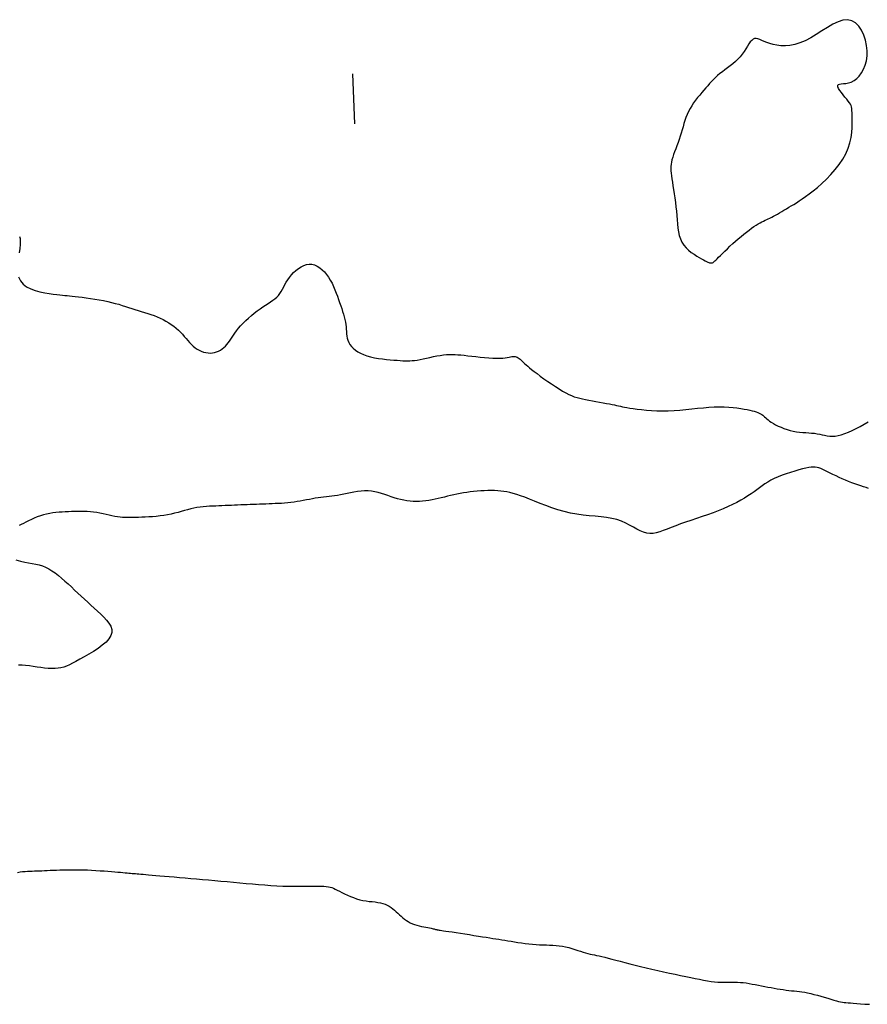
# Model space of a CAD drawing. Header units: millimetres. Extents: x 32690613 to 32693367, y 5343692 to 5344708.
# Tile 609 of 656: x 32692658 to 32692675, y 5344526 to 5344546. Entities that reach past the tile are written whole.
import ezdxf

# ---------------------------------------------------------------- set-up
doc = ezdxf.new("R2010")
doc.units = ezdxf.units.MM
doc.header["$LTSCALE"] = 20
doc.layers.add('02-DGM_HL_491.00', color=62, linetype='Continuous')
doc.layers.add('02-DGM_HL_491.50', color=72, linetype='Continuous')

msp = doc.modelspace()

# ---------------------------------------------------------------- linework, layer by layer
at = {"layer": '02-DGM_HL_491.00', "elevation": 491, "flags": 128}
msp.add_lwpolyline([(32692671.993, 5344544.397), (32692671.953, 5344544.349), (32692671.911, 5344544.3), (32692671.87, 5344544.249), (32692671.829, 5344544.197), (32692671.79, 5344544.143), (32692671.752, 5344544.088), (32692671.718, 5344544.031), (32692671.687, 5344543.973), (32692671.66, 5344543.914), (32692671.636, 5344543.854), (32692671.616, 5344543.793), (32692671.597, 5344543.731), (32692671.579, 5344543.669), (32692671.561, 5344543.607), (32692671.543, 5344543.543), (32692671.523, 5344543.48), (32692671.502, 5344543.417), (32692671.479, 5344543.354), (32692671.456, 5344543.292), (32692671.433, 5344543.231), (32692671.411, 5344543.173), (32692671.391, 5344543.116), (32692671.373, 5344543.063), (32692671.358, 5344543.013), (32692671.347, 5344542.966), (32692671.339, 5344542.922), (32692671.336, 5344542.879), (32692671.335, 5344542.836), (32692671.337, 5344542.791), (32692671.341, 5344542.742), (32692671.348, 5344542.69), (32692671.357, 5344542.631), (32692671.367, 5344542.565), (32692671.378, 5344542.493), (32692671.39, 5344542.416), (32692671.403, 5344542.335), (32692671.415, 5344542.25), (32692671.427, 5344542.163), (32692671.437, 5344542.076), (32692671.446, 5344541.988), (32692671.453, 5344541.901), (32692671.459, 5344541.816), (32692671.466, 5344541.732), (32692671.475, 5344541.652), (32692671.487, 5344541.575), (32692671.504, 5344541.502), (32692671.527, 5344541.433), (32692671.557, 5344541.369), (32692671.595, 5344541.31), (32692671.641, 5344541.257), (32692671.691, 5344541.209), (32692671.744, 5344541.166), (32692671.798, 5344541.128), (32692671.851, 5344541.094), (32692671.901, 5344541.064), (32692671.947, 5344541.038), (32692671.986, 5344541.017), (32692672.02, 5344540.999), (32692672.048, 5344540.984), (32692672.072, 5344540.972), (32692672.092, 5344540.964), (32692672.109, 5344540.958), (32692672.124, 5344540.955), (32692672.138, 5344540.955), (32692672.151, 5344540.956), (32692672.164, 5344540.961), (32692672.177, 5344540.968), (32692672.193, 5344540.979), (32692672.211, 5344540.995), (32692672.233, 5344541.014), (32692672.258, 5344541.039), (32692672.289, 5344541.07), (32692672.326, 5344541.106), (32692672.368, 5344541.147), (32692672.414, 5344541.192), (32692672.463, 5344541.24), (32692672.515, 5344541.289), (32692672.569, 5344541.34), (32692672.625, 5344541.39), (32692672.68, 5344541.439), (32692672.735, 5344541.486), (32692672.79, 5344541.531), (32692672.843, 5344541.572), (32692672.894, 5344541.611), (32692672.944, 5344541.647), (32692672.991, 5344541.679), (32692673.035, 5344541.708), (32692673.077, 5344541.733), (32692673.115, 5344541.755), (32692673.151, 5344541.773), (32692673.184, 5344541.79), (32692673.216, 5344541.805), (32692673.248, 5344541.819), (32692673.279, 5344541.833), (32692673.312, 5344541.848), (32692673.346, 5344541.865), (32692673.382, 5344541.885), (32692673.42, 5344541.906), (32692673.46, 5344541.929), (32692673.502, 5344541.954), (32692673.546, 5344541.981), (32692673.591, 5344542.008), (32692673.638, 5344542.036), (32692673.685, 5344542.064), (32692673.734, 5344542.093), (32692673.785, 5344542.123), (32692673.838, 5344542.155), (32692673.895, 5344542.191), (32692673.956, 5344542.231), (32692674.022, 5344542.278), (32692674.094, 5344542.331), (32692674.172, 5344542.392), (32692674.256, 5344542.462), (32692674.346, 5344542.541), (32692674.437, 5344542.627), (32692674.527, 5344542.719), (32692674.614, 5344542.816), (32692674.694, 5344542.918), (32692674.766, 5344543.023), (32692674.826, 5344543.131), (32692674.872, 5344543.24), (32692674.906, 5344543.348), (32692674.929, 5344543.455), (32692674.943, 5344543.557), (32692674.95, 5344543.654), (32692674.953, 5344543.744), (32692674.952, 5344543.823), (32692674.95, 5344543.892), (32692674.948, 5344543.948), (32692674.946, 5344543.994), (32692674.942, 5344544.032), (32692674.937, 5344544.064), (32692674.928, 5344544.092), (32692674.915, 5344544.119), (32692674.897, 5344544.148), (32692674.872, 5344544.181), (32692674.842, 5344544.219), (32692674.807, 5344544.262), (32692674.771, 5344544.306), (32692674.736, 5344544.351), (32692674.705, 5344544.394), (32692674.681, 5344544.433), (32692674.665, 5344544.467), (32692674.663, 5344544.492), (32692674.674, 5344544.509), (32692674.697, 5344544.519), (32692674.732, 5344544.524), (32692674.775, 5344544.528), (32692674.824, 5344544.534), (32692674.877, 5344544.544), (32692674.933, 5344544.561), (32692674.988, 5344544.589), (32692675.042, 5344544.628), (32692675.093, 5344544.68), (32692675.138, 5344544.742), (32692675.178, 5344544.815), (32692675.21, 5344544.896), (32692675.233, 5344544.985), (32692675.247, 5344545.081), (32692675.249, 5344545.182), (32692675.239, 5344545.288), (32692675.216, 5344545.394), (32692675.182, 5344545.497), (32692675.137, 5344545.591), (32692675.081, 5344545.673), (32692675.016, 5344545.739), (32692674.941, 5344545.783), (32692674.858, 5344545.803), (32692674.766, 5344545.794), (32692674.668, 5344545.762), (32692674.564, 5344545.712), (32692674.456, 5344545.649), (32692674.346, 5344545.579), (32692674.235, 5344545.508), (32692674.124, 5344545.44), (32692674.015, 5344545.382), (32692673.909, 5344545.339), (32692673.808, 5344545.309), (32692673.71, 5344545.29), (32692673.618, 5344545.283), (32692673.531, 5344545.284), (32692673.45, 5344545.293), (32692673.376, 5344545.307), (32692673.308, 5344545.325), (32692673.249, 5344545.346), (32692673.196, 5344545.368), (32692673.149, 5344545.388), (32692673.108, 5344545.406), (32692673.071, 5344545.419), (32692673.037, 5344545.426), (32692673.006, 5344545.425), (32692672.976, 5344545.413), (32692672.948, 5344545.391), (32692672.919, 5344545.359), (32692672.89, 5344545.319), (32692672.861, 5344545.273), (32692672.829, 5344545.222), (32692672.795, 5344545.17), (32692672.758, 5344545.116), (32692672.717, 5344545.065), (32692672.672, 5344545.016), (32692672.623, 5344544.97), (32692672.572, 5344544.926), (32692672.519, 5344544.884), (32692672.466, 5344544.844), (32692672.414, 5344544.805), (32692672.363, 5344544.766), (32692672.314, 5344544.728), (32692672.268, 5344544.69), (32692672.226, 5344544.651), (32692672.185, 5344544.611), (32692672.146, 5344544.571), (32692672.108, 5344544.529), (32692672.07, 5344544.487), (32692672.032, 5344544.443)], close=True, dxfattribs=at)
msp.add_lwpolyline([(32692664.992, 5344544.726), (32692665.031, 5344543.727)], dxfattribs=at)
at = {"layer": '02-DGM_HL_491.50', "elevation": 491.5, "flags": 128}
for points in [[(32692658.355, 5344541.484), (32692658.364, 5344541.441), (32692658.369, 5344541.387), (32692658.366, 5344541.322), (32692658.357, 5344541.244), (32692658.343, 5344541.156)], [(32692658.335, 5344540.679), (32692658.37, 5344540.601), (32692658.424, 5344540.535), (32692658.495, 5344540.482), (32692658.577, 5344540.439), (32692658.667, 5344540.405), (32692658.761, 5344540.38), (32692658.855, 5344540.36), (32692658.945, 5344540.346), (32692659.026, 5344540.335), (32692659.095, 5344540.327), (32692659.155, 5344540.32), (32692659.208, 5344540.314), (32692659.256, 5344540.309), (32692659.303, 5344540.304), (32692659.351, 5344540.299), (32692659.403, 5344540.294), (32692659.461, 5344540.288), (32692659.528, 5344540.28), (32692659.603, 5344540.271), (32692659.684, 5344540.26), (32692659.769, 5344540.248), (32692659.855, 5344540.235), (32692659.943, 5344540.221), (32692660.028, 5344540.205), (32692660.111, 5344540.188), (32692660.188, 5344540.17), (32692660.262, 5344540.151), (32692660.332, 5344540.132), (32692660.398, 5344540.111), (32692660.463, 5344540.091), (32692660.527, 5344540.07), (32692660.59, 5344540.049), (32692660.653, 5344540.029), (32692660.716, 5344540.009), (32692660.781, 5344539.99), (32692660.845, 5344539.97), (32692660.909, 5344539.95), (32692660.973, 5344539.929), (32692661.036, 5344539.906), (32692661.098, 5344539.882), (32692661.158, 5344539.856), (32692661.216, 5344539.828), (32692661.272, 5344539.798), (32692661.326, 5344539.765), (32692661.378, 5344539.731), (32692661.428, 5344539.695), (32692661.475, 5344539.657), (32692661.519, 5344539.618), (32692661.561, 5344539.577), (32692661.601, 5344539.535), (32692661.638, 5344539.493), (32692661.674, 5344539.451), (32692661.709, 5344539.41), (32692661.744, 5344539.37), (32692661.779, 5344539.333), (32692661.815, 5344539.298), (32692661.853, 5344539.266), (32692661.893, 5344539.238), (32692661.934, 5344539.215), (32692661.977, 5344539.195), (32692662.021, 5344539.18), (32692662.065, 5344539.169), (32692662.11, 5344539.163), (32692662.154, 5344539.161), (32692662.197, 5344539.164), (32692662.24, 5344539.172), (32692662.281, 5344539.184), (32692662.32, 5344539.2), (32692662.358, 5344539.22), (32692662.394, 5344539.244), (32692662.428, 5344539.27), (32692662.459, 5344539.299), (32692662.488, 5344539.33), (32692662.515, 5344539.364), (32692662.54, 5344539.399), (32692662.564, 5344539.436), (32692662.589, 5344539.476), (32692662.615, 5344539.517), (32692662.644, 5344539.56), (32692662.677, 5344539.606), (32692662.715, 5344539.654), (32692662.759, 5344539.703), (32692662.808, 5344539.754), (32692662.861, 5344539.806), (32692662.917, 5344539.857), (32692662.974, 5344539.907), (32692663.033, 5344539.956), (32692663.092, 5344540.001), (32692663.149, 5344540.044), (32692663.205, 5344540.082), (32692663.258, 5344540.117), (32692663.308, 5344540.15), (32692663.356, 5344540.181), (32692663.4, 5344540.212), (32692663.441, 5344540.243), (32692663.479, 5344540.275), (32692663.513, 5344540.31), (32692663.542, 5344540.348), (32692663.569, 5344540.389), (32692663.594, 5344540.432), (32692663.619, 5344540.478), (32692663.644, 5344540.524), (32692663.671, 5344540.572), (32692663.701, 5344540.621), (32692663.734, 5344540.669), (32692663.773, 5344540.718), (32692663.816, 5344540.764), (32692663.863, 5344540.808), (32692663.913, 5344540.847), (32692663.965, 5344540.881), (32692664.019, 5344540.907), (32692664.073, 5344540.924), (32692664.128, 5344540.932), (32692664.182, 5344540.929), (32692664.235, 5344540.915), (32692664.286, 5344540.892), (32692664.336, 5344540.86), (32692664.384, 5344540.821), (32692664.43, 5344540.776), (32692664.472, 5344540.725), (32692664.512, 5344540.67), (32692664.548, 5344540.611), (32692664.582, 5344540.55), (32692664.612, 5344540.487), (32692664.64, 5344540.422), (32692664.666, 5344540.357), (32692664.69, 5344540.292), (32692664.713, 5344540.228), (32692664.734, 5344540.165), (32692664.755, 5344540.104), (32692664.775, 5344540.046), (32692664.793, 5344539.989), (32692664.81, 5344539.934), (32692664.825, 5344539.881), (32692664.838, 5344539.829), (32692664.849, 5344539.779), (32692664.857, 5344539.73), (32692664.862, 5344539.682), (32692664.866, 5344539.635), (32692664.869, 5344539.588), (32692664.873, 5344539.543), (32692664.878, 5344539.499), (32692664.886, 5344539.456), (32692664.898, 5344539.414), (32692664.916, 5344539.373), (32692664.939, 5344539.332), (32692664.969, 5344539.293), (32692665.005, 5344539.256), (32692665.047, 5344539.22), (32692665.096, 5344539.187), (32692665.15, 5344539.156), (32692665.211, 5344539.129), (32692665.278, 5344539.105), (32692665.351, 5344539.084), (32692665.428, 5344539.068), (32692665.507, 5344539.054), (32692665.587, 5344539.043), (32692665.667, 5344539.034), (32692665.744, 5344539.026), (32692665.816, 5344539.021), (32692665.882, 5344539.016), (32692665.942, 5344539.012), (32692665.995, 5344539.008), (32692666.043, 5344539.006), (32692666.089, 5344539.005), (32692666.134, 5344539.006), (32692666.18, 5344539.009), (32692666.228, 5344539.015), (32692666.28, 5344539.022), (32692666.338, 5344539.033), (32692666.401, 5344539.046), (32692666.466, 5344539.06), (32692666.535, 5344539.074), (32692666.604, 5344539.089), (32692666.672, 5344539.102), (32692666.739, 5344539.114), (32692666.803, 5344539.123), (32692666.864, 5344539.13), (32692666.921, 5344539.133), (32692666.978, 5344539.133), (32692667.034, 5344539.132), (32692667.092, 5344539.128), (32692667.153, 5344539.122), (32692667.218, 5344539.116), (32692667.289, 5344539.108), (32692667.366, 5344539.099), (32692667.449, 5344539.09), (32692667.534, 5344539.081), (32692667.62, 5344539.073), (32692667.705, 5344539.065), (32692667.786, 5344539.06), (32692667.861, 5344539.057), (32692667.928, 5344539.057), (32692667.986, 5344539.059), (32692668.034, 5344539.064), (32692668.076, 5344539.07), (32692668.11, 5344539.077), (32692668.14, 5344539.084), (32692668.166, 5344539.089), (32692668.188, 5344539.093), (32692668.21, 5344539.094), (32692668.231, 5344539.091), (32692668.251, 5344539.085), (32692668.272, 5344539.076), (32692668.292, 5344539.065), (32692668.311, 5344539.052), (32692668.331, 5344539.037), (32692668.35, 5344539.021), (32692668.368, 5344539.004), (32692668.387, 5344538.986), (32692668.406, 5344538.968), (32692668.428, 5344538.948), (32692668.453, 5344538.925), (32692668.482, 5344538.899), (32692668.517, 5344538.869), (32692668.559, 5344538.835), (32692668.609, 5344538.796), (32692668.668, 5344538.751), (32692668.734, 5344538.702), (32692668.806, 5344538.65), (32692668.882, 5344538.596), (32692668.958, 5344538.544), (32692669.035, 5344538.493), (32692669.109, 5344538.445), (32692669.179, 5344538.403), (32692669.243, 5344538.367), (32692669.302, 5344538.337), (32692669.358, 5344538.312), (32692669.412, 5344538.291), (32692669.466, 5344538.274), (32692669.521, 5344538.259), (32692669.577, 5344538.245), (32692669.638, 5344538.232), (32692669.704, 5344538.219), (32692669.772, 5344538.206), (32692669.843, 5344538.194), (32692669.914, 5344538.181), (32692669.984, 5344538.169), (32692670.05, 5344538.157), (32692670.111, 5344538.146), (32692670.166, 5344538.136), (32692670.213, 5344538.126), (32692670.255, 5344538.117), (32692670.293, 5344538.109), (32692670.33, 5344538.101), (32692670.369, 5344538.092), (32692670.412, 5344538.084), (32692670.461, 5344538.075), (32692670.518, 5344538.065), (32692670.587, 5344538.055), (32692670.665, 5344538.044), (32692670.752, 5344538.034), (32692670.848, 5344538.025), (32692670.949, 5344538.017), (32692671.057, 5344538.012), (32692671.168, 5344538.01), (32692671.283, 5344538.011), (32692671.4, 5344538.017), (32692671.518, 5344538.025), (32692671.636, 5344538.036), (32692671.754, 5344538.048), (32692671.87, 5344538.06), (32692671.984, 5344538.071), (32692672.095, 5344538.08), (32692672.201, 5344538.086), (32692672.303, 5344538.088), (32692672.399, 5344538.087), (32692672.49, 5344538.082), (32692672.575, 5344538.075), (32692672.654, 5344538.066), (32692672.728, 5344538.056), (32692672.795, 5344538.045), (32692672.855, 5344538.034), (32692672.909, 5344538.023), (32692672.957, 5344538.011), (32692673, 5344538), (32692673.037, 5344537.989), (32692673.07, 5344537.977), (32692673.099, 5344537.965), (32692673.125, 5344537.951), (32692673.147, 5344537.937), (32692673.168, 5344537.922), (32692673.187, 5344537.905), (32692673.206, 5344537.887), (32692673.226, 5344537.869), (32692673.248, 5344537.849), (32692673.273, 5344537.827), (32692673.303, 5344537.805), (32692673.338, 5344537.782), (32692673.379, 5344537.757), (32692673.425, 5344537.732), (32692673.477, 5344537.707), (32692673.532, 5344537.682), (32692673.591, 5344537.66), (32692673.652, 5344537.639), (32692673.714, 5344537.62), (32692673.777, 5344537.605), (32692673.84, 5344537.594), (32692673.902, 5344537.586), (32692673.964, 5344537.58), (32692674.025, 5344537.575), (32692674.084, 5344537.571), (32692674.142, 5344537.567), (32692674.198, 5344537.562), (32692674.251, 5344537.554), (32692674.303, 5344537.545), (32692674.353, 5344537.534), (32692674.402, 5344537.523), (32692674.451, 5344537.514), (32692674.502, 5344537.507), (32692674.554, 5344537.504), (32692674.61, 5344537.506), (32692674.67, 5344537.515), (32692674.734, 5344537.532), (32692674.803, 5344537.556), (32692674.875, 5344537.585), (32692674.951, 5344537.62), (32692675.029, 5344537.659), (32692675.108, 5344537.7), (32692675.189, 5344537.744), (32692675.271, 5344537.789)], [(32692675.276, 5344536.464), (32692675.228, 5344536.48), (32692675.177, 5344536.497), (32692675.122, 5344536.515), (32692675.064, 5344536.534), (32692675.004, 5344536.554), (32692674.942, 5344536.576), (32692674.879, 5344536.6), (32692674.816, 5344536.626), (32692674.752, 5344536.653), (32692674.689, 5344536.682), (32692674.628, 5344536.712), (32692674.568, 5344536.741), (32692674.511, 5344536.77), (32692674.457, 5344536.796), (32692674.408, 5344536.82), (32692674.363, 5344536.842), (32692674.323, 5344536.859), (32692674.286, 5344536.872), (32692674.251, 5344536.881), (32692674.215, 5344536.886), (32692674.177, 5344536.887), (32692674.134, 5344536.884), (32692674.085, 5344536.877), (32692674.028, 5344536.866), (32692673.961, 5344536.851), (32692673.887, 5344536.831), (32692673.806, 5344536.809), (32692673.722, 5344536.783), (32692673.637, 5344536.755), (32692673.553, 5344536.725), (32692673.472, 5344536.693), (32692673.397, 5344536.659), (32692673.329, 5344536.625), (32692673.267, 5344536.589), (32692673.21, 5344536.553), (32692673.156, 5344536.515), (32692673.103, 5344536.477), (32692673.05, 5344536.437), (32692672.995, 5344536.397), (32692672.936, 5344536.356), (32692672.873, 5344536.314), (32692672.804, 5344536.272), (32692672.73, 5344536.229), (32692672.651, 5344536.186), (32692672.567, 5344536.143), (32692672.477, 5344536.101), (32692672.382, 5344536.059), (32692672.282, 5344536.018), (32692672.177, 5344535.978), (32692672.068, 5344535.939), (32692671.958, 5344535.901), (32692671.847, 5344535.864), (32692671.737, 5344535.827), (32692671.63, 5344535.791), (32692671.528, 5344535.756), (32692671.432, 5344535.721), (32692671.343, 5344535.686), (32692671.261, 5344535.653), (32692671.185, 5344535.624), (32692671.114, 5344535.599), (32692671.046, 5344535.58), (32692670.981, 5344535.568), (32692670.917, 5344535.565), (32692670.854, 5344535.573), (32692670.791, 5344535.592), (32692670.726, 5344535.619), (32692670.659, 5344535.654), (32692670.589, 5344535.693), (32692670.515, 5344535.734), (32692670.436, 5344535.774), (32692670.351, 5344535.81), (32692670.26, 5344535.842), (32692670.161, 5344535.866), (32692670.056, 5344535.883), (32692669.945, 5344535.897), (32692669.83, 5344535.908), (32692669.71, 5344535.92), (32692669.588, 5344535.933), (32692669.463, 5344535.95), (32692669.337, 5344535.972), (32692669.211, 5344536.002), (32692669.086, 5344536.038), (32692668.963, 5344536.079), (32692668.844, 5344536.122), (32692668.729, 5344536.166), (32692668.62, 5344536.209), (32692668.518, 5344536.25), (32692668.424, 5344536.287), (32692668.34, 5344536.318), (32692668.264, 5344536.344), (32692668.194, 5344536.365), (32692668.129, 5344536.382), (32692668.067, 5344536.395), (32692668.007, 5344536.404), (32692667.947, 5344536.411), (32692667.885, 5344536.416), (32692667.821, 5344536.419), (32692667.755, 5344536.42), (32692667.686, 5344536.42), (32692667.616, 5344536.418), (32692667.546, 5344536.415), (32692667.475, 5344536.409), (32692667.405, 5344536.403), (32692667.336, 5344536.395), (32692667.268, 5344536.385), (32692667.202, 5344536.374), (32692667.137, 5344536.362), (32692667.073, 5344536.349), (32692667.01, 5344536.335), (32692666.947, 5344536.321), (32692666.885, 5344536.306), (32692666.823, 5344536.291), (32692666.761, 5344536.276), (32692666.699, 5344536.262), (32692666.637, 5344536.248), (32692666.575, 5344536.236), (32692666.513, 5344536.225), (32692666.451, 5344536.216), (32692666.388, 5344536.209), (32692666.326, 5344536.205), (32692666.263, 5344536.204), (32692666.201, 5344536.206), (32692666.138, 5344536.211), (32692666.075, 5344536.219), (32692666.012, 5344536.23), (32692665.949, 5344536.243), (32692665.886, 5344536.259), (32692665.823, 5344536.277), (32692665.759, 5344536.298), (32692665.696, 5344536.319), (32692665.632, 5344536.341), (32692665.567, 5344536.362), (32692665.502, 5344536.381), (32692665.436, 5344536.397), (32692665.369, 5344536.409), (32692665.3, 5344536.415), (32692665.231, 5344536.416), (32692665.16, 5344536.411), (32692665.09, 5344536.402), (32692665.02, 5344536.391), (32692664.95, 5344536.377), (32692664.882, 5344536.362), (32692664.816, 5344536.348), (32692664.753, 5344536.335), (32692664.692, 5344536.325), (32692664.634, 5344536.316), (32692664.578, 5344536.309), (32692664.523, 5344536.302), (32692664.469, 5344536.297), (32692664.415, 5344536.291), (32692664.36, 5344536.284), (32692664.305, 5344536.276), (32692664.248, 5344536.267), (32692664.19, 5344536.257), (32692664.131, 5344536.245), (32692664.071, 5344536.234), (32692664.01, 5344536.222), (32692663.949, 5344536.211), (32692663.887, 5344536.2), (32692663.825, 5344536.191), (32692663.762, 5344536.183), (32692663.7, 5344536.176), (32692663.638, 5344536.171), (32692663.575, 5344536.166), (32692663.513, 5344536.163), (32692663.45, 5344536.16), (32692663.388, 5344536.157), (32692663.326, 5344536.155), (32692663.263, 5344536.152), (32692663.201, 5344536.15), (32692663.138, 5344536.147), (32692663.076, 5344536.145), (32692663.013, 5344536.142), (32692662.951, 5344536.14), (32692662.888, 5344536.137), (32692662.826, 5344536.135), (32692662.763, 5344536.133), (32692662.701, 5344536.13), (32692662.639, 5344536.128), (32692662.576, 5344536.125), (32692662.514, 5344536.123), (32692662.451, 5344536.12), (32692662.389, 5344536.118), (32692662.326, 5344536.115), (32692662.264, 5344536.113), (32692662.201, 5344536.11), (32692662.139, 5344536.107), (32692662.077, 5344536.102), (32692662.014, 5344536.097), (32692661.952, 5344536.089), (32692661.89, 5344536.08), (32692661.828, 5344536.068), (32692661.766, 5344536.054), (32692661.703, 5344536.038), (32692661.641, 5344536.021), (32692661.577, 5344536.003), (32692661.512, 5344535.985), (32692661.445, 5344535.967), (32692661.376, 5344535.951), (32692661.305, 5344535.937), (32692661.231, 5344535.925), (32692661.156, 5344535.915), (32692661.08, 5344535.907), (32692661.004, 5344535.9), (32692660.929, 5344535.896), (32692660.857, 5344535.892), (32692660.788, 5344535.889), (32692660.723, 5344535.886), (32692660.663, 5344535.884), (32692660.607, 5344535.882), (32692660.555, 5344535.881), (32692660.504, 5344535.881), (32692660.455, 5344535.882), (32692660.406, 5344535.885), (32692660.357, 5344535.89), (32692660.305, 5344535.898), (32692660.252, 5344535.907), (32692660.196, 5344535.918), (32692660.138, 5344535.931), (32692660.078, 5344535.944), (32692660.017, 5344535.957), (32692659.955, 5344535.97), (32692659.892, 5344535.981), (32692659.829, 5344535.99), (32692659.766, 5344535.997), (32692659.704, 5344536.001), (32692659.641, 5344536.004), (32692659.579, 5344536.005), (32692659.516, 5344536.004), (32692659.454, 5344536.003), (32692659.391, 5344536.001), (32692659.329, 5344535.998), (32692659.266, 5344535.996), (32692659.204, 5344535.993), (32692659.141, 5344535.989), (32692659.079, 5344535.983), (32692659.017, 5344535.976), (32692658.955, 5344535.966), (32692658.893, 5344535.953), (32692658.831, 5344535.937), (32692658.769, 5344535.917), (32692658.708, 5344535.894), (32692658.648, 5344535.87), (32692658.59, 5344535.843), (32692658.535, 5344535.817), (32692658.482, 5344535.791), (32692658.433, 5344535.767), (32692658.388, 5344535.745), (32692658.347, 5344535.726)], [(32692658.282, 5344535.04), (32692658.373, 5344535.016), (32692658.457, 5344534.997), (32692658.535, 5344534.983), (32692658.608, 5344534.969), (32692658.677, 5344534.956), (32692658.743, 5344534.941), (32692658.808, 5344534.922), (32692658.871, 5344534.896), (32692658.935, 5344534.864), (32692658.999, 5344534.824), (32692659.063, 5344534.779), (32692659.128, 5344534.729), (32692659.193, 5344534.675), (32692659.257, 5344534.618), (32692659.322, 5344534.559), (32692659.387, 5344534.5), (32692659.452, 5344534.439), (32692659.517, 5344534.379), (32692659.582, 5344534.319), (32692659.647, 5344534.259), (32692659.712, 5344534.199), (32692659.777, 5344534.139), (32692659.841, 5344534.079), (32692659.906, 5344534.019), (32692659.971, 5344533.959), (32692660.032, 5344533.899), (32692660.088, 5344533.839), (32692660.135, 5344533.778), (32692660.17, 5344533.717), (32692660.19, 5344533.655), (32692660.193, 5344533.593), (32692660.176, 5344533.53), (32692660.136, 5344533.466), (32692660.077, 5344533.401), (32692660.003, 5344533.338), (32692659.918, 5344533.276), (32692659.827, 5344533.217), (32692659.733, 5344533.16), (32692659.641, 5344533.108), (32692659.555, 5344533.061), (32692659.478, 5344533.018), (32692659.409, 5344532.982), (32692659.347, 5344532.951), (32692659.289, 5344532.925), (32692659.233, 5344532.905), (32692659.178, 5344532.889), (32692659.122, 5344532.879), (32692659.061, 5344532.874), (32692658.996, 5344532.874), (32692658.927, 5344532.878), (32692658.854, 5344532.885), (32692658.779, 5344532.895), (32692658.703, 5344532.905), (32692658.626, 5344532.916), (32692658.55, 5344532.926), (32692658.475, 5344532.935), (32692658.403, 5344532.941), (32692658.334, 5344532.945)], [(32692658.31, 5344528.813), (32692658.363, 5344528.822), (32692658.415, 5344528.828), (32692658.465, 5344528.832), (32692658.513, 5344528.836), (32692658.561, 5344528.838), (32692658.608, 5344528.84), (32692658.654, 5344528.842), (32692658.702, 5344528.843), (32692658.75, 5344528.845), (32692658.8, 5344528.847), (32692658.852, 5344528.849), (32692658.906, 5344528.851), (32692658.963, 5344528.854), (32692659.024, 5344528.856), (32692659.088, 5344528.859), (32692659.156, 5344528.861), (32692659.227, 5344528.863), (32692659.302, 5344528.865), (32692659.379, 5344528.866), (32692659.458, 5344528.867), (32692659.539, 5344528.866), (32692659.622, 5344528.865), (32692659.707, 5344528.862), (32692659.791, 5344528.858), (32692659.876, 5344528.853), (32692659.958, 5344528.847), (32692660.038, 5344528.841), (32692660.115, 5344528.835), (32692660.186, 5344528.829), (32692660.252, 5344528.824), (32692660.312, 5344528.819), (32692660.365, 5344528.814), (32692660.414, 5344528.81), (32692660.457, 5344528.806), (32692660.497, 5344528.803), (32692660.534, 5344528.8), (32692660.568, 5344528.797), (32692660.6, 5344528.794), (32692660.632, 5344528.791), (32692660.664, 5344528.788), (32692660.697, 5344528.786), (32692660.733, 5344528.783), (32692660.772, 5344528.779), (32692660.817, 5344528.775), (32692660.868, 5344528.771), (32692660.927, 5344528.766), (32692660.994, 5344528.76), (32692661.069, 5344528.754), (32692661.152, 5344528.747), (32692661.241, 5344528.739), (32692661.336, 5344528.731), (32692661.437, 5344528.722), (32692661.542, 5344528.713), (32692661.652, 5344528.704), (32692661.765, 5344528.694), (32692661.882, 5344528.684), (32692662.001, 5344528.674), (32692662.122, 5344528.663), (32692662.245, 5344528.653), (32692662.369, 5344528.641), (32692662.494, 5344528.63), (32692662.619, 5344528.618), (32692662.745, 5344528.606), (32692662.87, 5344528.594), (32692662.995, 5344528.583), (32692663.118, 5344528.572), (32692663.241, 5344528.562), (32692663.362, 5344528.553), (32692663.482, 5344528.546), (32692663.599, 5344528.54), (32692663.714, 5344528.537), (32692663.826, 5344528.535), (32692663.933, 5344528.535), (32692664.034, 5344528.535), (32692664.129, 5344528.536), (32692664.216, 5344528.537), (32692664.294, 5344528.537), (32692664.362, 5344528.537), (32692664.419, 5344528.535), (32692664.468, 5344528.532), (32692664.509, 5344528.526), (32692664.546, 5344528.519), (32692664.58, 5344528.509), (32692664.613, 5344528.496), (32692664.648, 5344528.48), (32692664.686, 5344528.461), (32692664.73, 5344528.439), (32692664.779, 5344528.414), (32692664.832, 5344528.388), (32692664.888, 5344528.361), (32692664.948, 5344528.334), (32692665.009, 5344528.31), (32692665.072, 5344528.288), (32692665.135, 5344528.269), (32692665.198, 5344528.255), (32692665.26, 5344528.244), (32692665.322, 5344528.236), (32692665.381, 5344528.23), (32692665.439, 5344528.223), (32692665.495, 5344528.216), (32692665.547, 5344528.207), (32692665.596, 5344528.195), (32692665.642, 5344528.18), (32692665.684, 5344528.16), (32692665.724, 5344528.138), (32692665.761, 5344528.113), (32692665.796, 5344528.086), (32692665.83, 5344528.058), (32692665.863, 5344528.029), (32692665.896, 5344527.999), (32692665.928, 5344527.969), (32692665.961, 5344527.939), (32692665.995, 5344527.91), (32692666.029, 5344527.883), (32692666.065, 5344527.856), (32692666.103, 5344527.832), (32692666.142, 5344527.809), (32692666.184, 5344527.79), (32692666.228, 5344527.772), (32692666.274, 5344527.758), (32692666.321, 5344527.746), (32692666.367, 5344527.736), (32692666.412, 5344527.727), (32692666.454, 5344527.719), (32692666.493, 5344527.713), (32692666.527, 5344527.707), (32692666.556, 5344527.701), (32692666.58, 5344527.696), (32692666.6, 5344527.691), (32692666.617, 5344527.686), (32692666.631, 5344527.682), (32692666.644, 5344527.678), (32692666.656, 5344527.675), (32692666.668, 5344527.672), (32692666.681, 5344527.669), (32692666.696, 5344527.666), (32692666.715, 5344527.664), (32692666.739, 5344527.66), (32692666.769, 5344527.656), (32692666.807, 5344527.651), (32692666.854, 5344527.645), (32692666.911, 5344527.636), (32692666.979, 5344527.626), (32692667.057, 5344527.614), (32692667.142, 5344527.601), (32692667.231, 5344527.587), (32692667.322, 5344527.572), (32692667.412, 5344527.558), (32692667.5, 5344527.544), (32692667.582, 5344527.531), (32692667.657, 5344527.519), (32692667.726, 5344527.508), (32692667.789, 5344527.498), (32692667.85, 5344527.488), (32692667.908, 5344527.479), (32692667.966, 5344527.47), (32692668.024, 5344527.46), (32692668.086, 5344527.45), (32692668.15, 5344527.44), (32692668.218, 5344527.429), (32692668.289, 5344527.419), (32692668.361, 5344527.409), (32692668.434, 5344527.399), (32692668.507, 5344527.39), (32692668.58, 5344527.383), (32692668.651, 5344527.377), (32692668.721, 5344527.372), (32692668.789, 5344527.369), (32692668.855, 5344527.367), (32692668.92, 5344527.364), (32692668.985, 5344527.361), (32692669.048, 5344527.356), (32692669.111, 5344527.35), (32692669.174, 5344527.34), (32692669.237, 5344527.328), (32692669.3, 5344527.313), (32692669.361, 5344527.296), (32692669.422, 5344527.278), (32692669.48, 5344527.259), (32692669.536, 5344527.241), (32692669.589, 5344527.225), (32692669.638, 5344527.21), (32692669.684, 5344527.197), (32692669.727, 5344527.186), (32692669.769, 5344527.177), (32692669.812, 5344527.168), (32692669.856, 5344527.159), (32692669.904, 5344527.149), (32692669.957, 5344527.137), (32692670.017, 5344527.123), (32692670.084, 5344527.106), (32692670.158, 5344527.087), (32692670.239, 5344527.065), (32692670.327, 5344527.041), (32692670.421, 5344527.016), (32692670.52, 5344526.99), (32692670.624, 5344526.964), (32692670.733, 5344526.937), (32692670.845, 5344526.91), (32692670.96, 5344526.883), (32692671.076, 5344526.857), (32692671.192, 5344526.832), (32692671.308, 5344526.807), (32692671.42, 5344526.783), (32692671.529, 5344526.76), (32692671.633, 5344526.738), (32692671.731, 5344526.718), (32692671.823, 5344526.699), (32692671.909, 5344526.682), (32692671.99, 5344526.667), (32692672.067, 5344526.653), (32692672.139, 5344526.642), (32692672.207, 5344526.634), (32692672.271, 5344526.628), (32692672.332, 5344526.624), (32692672.391, 5344526.623), (32692672.447, 5344526.623), (32692672.503, 5344526.624), (32692672.557, 5344526.625), (32692672.611, 5344526.625), (32692672.666, 5344526.625), (32692672.722, 5344526.622), (32692672.779, 5344526.616), (32692672.838, 5344526.609), (32692672.897, 5344526.599), (32692672.958, 5344526.589), (32692673.02, 5344526.577), (32692673.083, 5344526.564), (32692673.145, 5344526.552), (32692673.208, 5344526.539), (32692673.271, 5344526.527), (32692673.334, 5344526.516), (32692673.396, 5344526.505), (32692673.458, 5344526.495), (32692673.518, 5344526.485), (32692673.577, 5344526.477), (32692673.634, 5344526.469), (32692673.689, 5344526.462), (32692673.742, 5344526.456), (32692673.794, 5344526.451), (32692673.846, 5344526.445), (32692673.898, 5344526.439), (32692673.95, 5344526.432), (32692674.005, 5344526.423), (32692674.063, 5344526.412), (32692674.124, 5344526.399), (32692674.189, 5344526.382), (32692674.257, 5344526.364), (32692674.326, 5344526.345), (32692674.395, 5344526.324), (32692674.462, 5344526.304), (32692674.525, 5344526.285), (32692674.584, 5344526.268), (32692674.636, 5344526.253), (32692674.68, 5344526.242), (32692674.719, 5344526.233), (32692674.755, 5344526.227), (32692674.79, 5344526.222), (32692674.826, 5344526.218), (32692674.868, 5344526.214), (32692674.916, 5344526.211), (32692674.973, 5344526.206), (32692675.041, 5344526.2), (32692675.119, 5344526.194), (32692675.205, 5344526.188), (32692675.297, 5344526.184)]]:
    msp.add_lwpolyline(points, dxfattribs=at)

doc.saveas('drawing.dxf')
